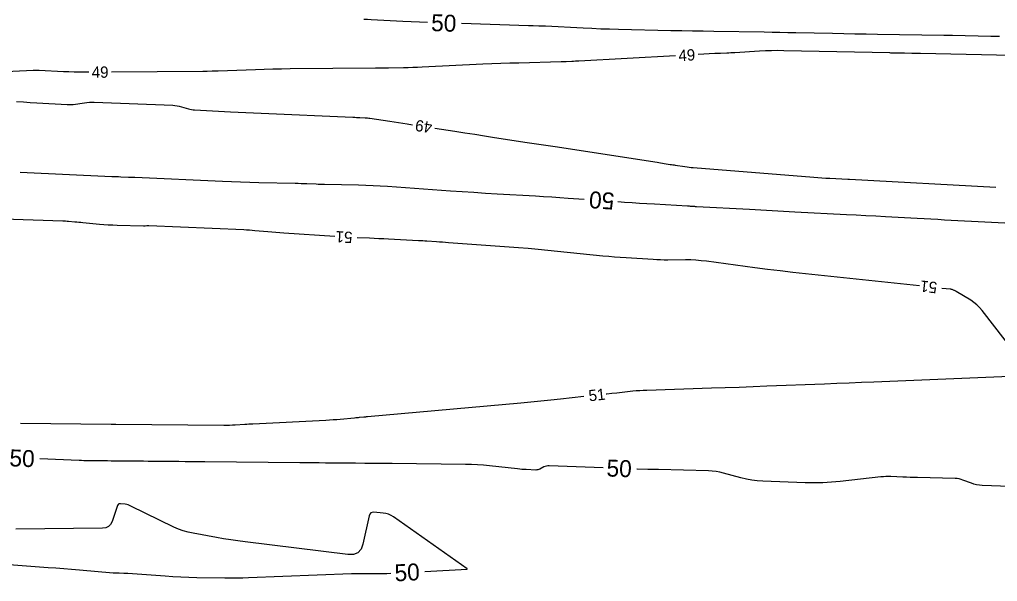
# Model space of a CAD drawing. Extents: x 2384780 to 2405861, y 547869 to 573706.
# Drawn here: x 2394898.9 to 2395072.1, y 552466 to 552565.6 of the extents above; entities that cross this region are included whole.
import ezdxf

# ---------------------------------------------------------------- set-up
doc = ezdxf.new("R2010")
doc.units = 0
doc.layers.add('Old_Level_60', color=7, linetype='Continuous')
doc.layers.add('Old_Level_61', color=7, linetype='Continuous')

msp = doc.modelspace()

# ---------------------------------------------------------------- linework, layer by layer
at = {"layer": 'Old_Level_60'}
for points in [[(2395015.076, 552559.18), (2394997.973, 552558.23575), (2394997.65975, 552558.2185), (2394997.34675, 552558.20125), (2394997.0335, 552558.184), (2394996.7205, 552558.1665), (2394995.69775, 552558.11025), (2394995.4785, 552558.099), (2394995.25925, 552558.08925), (2394995.04, 552558.0815), (2394994.8205, 552558.07525), (2394987.33425, 552557.891), (2394985.73025, 552557.847), (2394984.1265, 552557.79425), (2394982.523, 552557.73225), (2394980.92, 552557.66125), (2394970.2145, 552557.1575), (2394969.39075, 552557.12175), (2394968.56675, 552557.09175), (2394967.74275, 552557.0675), (2394966.91825, 552557.04925), (2394964.22525, 552556.999), (2394963.648, 552556.989), (2394963.071, 552556.9805), (2394962.49375, 552556.9735), (2394961.91675, 552556.968), (2394946.829, 552556.84475), (2394945.2945, 552556.82675), (2394943.76025, 552556.79825), (2394942.2265, 552556.759), (2394940.69275, 552556.709), (2394934.0835, 552556.471), (2394933.80975, 552556.461), (2394933.536, 552556.45125), (2394933.26225, 552556.44125), (2394932.9885, 552556.4315), (2394932.0945, 552556.39925), (2394931.90275, 552556.393), (2394931.71125, 552556.38825), (2394931.5195, 552556.385), (2394931.32775, 552556.38325), (2394915.13525, 552556.29025)], [(2395082.73525, 552559.064), (2395058.47025, 552559.5665), (2395058.0825, 552559.5745), (2395057.69475, 552559.5825), (2395057.30725, 552559.5905), (2395056.9195, 552559.59875), (2395055.62625, 552559.6255), (2395055.36825, 552559.6305), (2395055.11025, 552559.63525), (2395054.85225, 552559.63975), (2395054.59425, 552559.64375), (2395053.7515, 552559.6565), (2395053.57075, 552559.65925), (2395053.39025, 552559.6625), (2395053.20975, 552559.666), (2395053.029, 552559.66975), (2395034.289, 552560.0735), (2395033.2005, 552560.0855), (2395032.1125, 552560.0745), (2395031.02475, 552560.04075), (2395029.93775, 552559.984), (2395025.56325, 552559.71), (2395025.2145, 552559.6895), (2395024.8655, 552559.6715), (2395024.5165, 552559.6565), (2395024.1675, 552559.644), (2395023.027, 552559.6075), (2395022.7825, 552559.599), (2395022.53825, 552559.589), (2395022.294, 552559.57775), (2395022.04975, 552559.565), (2395019.06975, 552559.4005)], [(2394911.13525, 552556.26725), (2394910.51025, 552556.2635), (2394909.5435, 552556.26475), (2394908.57725, 552556.279), (2394907.61125, 552556.3065), (2394906.6455, 552556.3475), (2394902.34975, 552556.5585), (2394902.2445, 552556.563), (2394902.139, 552556.566), (2394902.03375, 552556.56725), (2394901.92825, 552556.567), (2394901.584, 552556.564), (2394901.51025, 552556.563), (2394901.4365, 552556.56125), (2394901.36275, 552556.55875), (2394901.289, 552556.55525), (2394874.90075, 552555.25425)], [(2394898.361, 552551.0985), (2394899.5555, 552550.98525), (2394900.752, 552550.894), (2394901.95025, 552550.825), (2394907.3395, 552550.564), (2394907.44325, 552550.559), (2394907.547, 552550.55425), (2394907.65075, 552550.5495), (2394907.7545, 552550.545), (2394908.09375, 552550.53), (2394908.16625, 552550.5285), (2394908.2385, 552550.5305), (2394908.31075, 552550.536), (2394908.38275, 552550.545), (2394910.39175, 552550.84275), (2394910.82275, 552550.89625), (2394911.25475, 552550.92975), (2394911.688, 552550.94325), (2394912.12225, 552550.93625), (2394926.00675, 552550.3945), (2394926.4005, 552550.3665), (2394926.79025, 552550.314), (2394927.17575, 552550.23625), (2394927.557, 552550.13375), (2394928.79575, 552549.7585), (2394929.06275, 552549.6865), (2394929.3325, 552549.631), (2394929.60525, 552549.5925), (2394929.881, 552549.57075), (2394936.24525, 552549.26225), (2394937.609, 552549.197), (2394938.97275, 552549.133), (2394940.33675, 552549.0705), (2394941.70075, 552549.0095), (2394957.94625, 552548.29125), (2394958.2435, 552548.278), (2394958.54075, 552548.26425), (2394958.838, 552548.25025), (2394959.135, 552548.236), (2394960.106, 552548.189), (2394960.31375, 552548.17625), (2394960.521, 552548.15825), (2394960.72775, 552548.13475), (2394960.93375, 552548.106), (2394964.49325, 552547.563), (2394965.256, 552547.4465), (2394966.01875, 552547.32975), (2394966.78125, 552547.213), (2394967.544, 552547.09575), (2394968.50625, 552546.94775)], [(2394972.45975, 552546.34), (2394975.9735, 552545.79975), (2394977.73975, 552545.5285), (2394979.50575, 552545.2575), (2394981.272, 552544.98725), (2394983.03825, 552544.717), (2394988.80825, 552543.8355), (2394990.0445, 552543.6465), (2394991.28075, 552543.457), (2394992.517, 552543.267), (2394993.75325, 552543.07675), (2395011.80275, 552540.29575), (2395012.12425, 552540.24625), (2395012.44575, 552540.19675), (2395012.76725, 552540.14725), (2395013.08875, 552540.0975), (2395014.139, 552539.93575), (2395014.36425, 552539.901), (2395014.58925, 552539.8665), (2395014.81425, 552539.832), (2395015.0395, 552539.7975), (2395016.7565, 552539.53475), (2395017.125, 552539.48175), (2395017.494, 552539.43525), (2395017.864, 552539.39575), (2395018.23475, 552539.36275), (2395039.58025, 552537.65775), (2395040.28475, 552537.60375), (2395040.98925, 552537.55425), (2395041.69425, 552537.5095), (2395042.3995, 552537.469), (2395045.63475, 552537.2945), (2395045.663, 552537.293), (2395045.6915, 552537.2915), (2395045.71975, 552537.29), (2395045.74825, 552537.2885), (2395045.841, 552537.2835), (2395045.86075, 552537.2825), (2395045.8805, 552537.2815), (2395045.9005, 552537.28025), (2395045.92025, 552537.27925), (2395071.81275, 552535.8835)], [(2394954.71825, 552527.1475), (2394945.688, 552527.72875), (2394944.983, 552527.77675), (2394944.27875, 552527.83), (2394943.57475, 552527.88825), (2394942.87125, 552527.952), (2394940.57375, 552528.168), (2394940.081, 552528.21125), (2394939.58825, 552528.2485), (2394939.09475, 552528.27975), (2394938.601, 552528.305), (2394921.76625, 552529.05925), (2394921.674, 552529.061), (2394921.582, 552529.058), (2394921.49025, 552529.0505), (2394921.3985, 552529.03825), (2394921.1, 552528.991), (2394921.036, 552528.98225), (2394920.97175, 552528.9765), (2394920.90725, 552528.97375), (2394920.84275, 552528.974), (2394916.1685, 552529.1), (2394915.38525, 552529.12775), (2394914.60275, 552529.16875), (2394913.821, 552529.223), (2394913.04025, 552529.2905), (2394910.10425, 552529.5695), (2394909.751, 552529.60275), (2394909.39775, 552529.63525), (2394909.0445, 552529.6675), (2394908.69125, 552529.699), (2394907.537, 552529.80075), (2394907.28975, 552529.821), (2394907.042, 552529.8375), (2394906.79425, 552529.851), (2394906.546, 552529.86075), (2394883.70625, 552530.6165)], [(2395058.293, 552518.38275), (2395038.12025, 552520.53275), (2395035.8765, 552520.7795), (2395033.6345, 552521.041), (2395031.394, 552521.3175), (2395029.1555, 552521.609), (2395020.5855, 552522.75375), (2395019.64825, 552522.8625), (2395018.70925, 552522.939), (2395017.768, 552522.983), (2395016.8245, 552522.9945), (2395013.73975, 552522.9795), (2395013.07875, 552522.98175), (2395012.41825, 552522.99475), (2395011.758, 552523.0185), (2395011.098, 552523.053), (2395006.31725, 552523.34225), (2395005.29325, 552523.40975), (2395004.27025, 552523.48825), (2395003.24825, 552523.57775), (2395002.227, 552523.67825), (2394994.18125, 552524.51475), (2394992.45675, 552524.68725), (2394990.73075, 552524.84725), (2394989.004, 552524.994), (2394987.27575, 552525.128), (2394974.866, 552526.043), (2394974.33925, 552526.08125), (2394973.8125, 552526.1185), (2394973.2855, 552526.15475), (2394972.75875, 552526.19), (2394971.03725, 552526.30325), (2394970.66825, 552526.32675), (2394970.29925, 552526.34925), (2394969.93025, 552526.37025), (2394969.561, 552526.39), (2394964.22625, 552526.66625), (2394963.3845, 552526.709), (2394962.543, 552526.7505), (2394961.70125, 552526.7905), (2394960.8595, 552526.829), (2394958.712, 552526.92525)], [(2395077.1285, 552504.037), (2395069.38475, 552514.05825), (2395068.94425, 552514.5775), (2395068.46225, 552515.05025), (2395067.93825, 552515.476), (2395067.3725, 552515.855), (2395064.82475, 552517.3995), (2395064.72875, 552517.45475), (2395064.63075, 552517.5055), (2395064.5305, 552517.552), (2395064.428, 552517.594), (2395064.08975, 552517.72425), (2395064.0165, 552517.7495), (2395063.94225, 552517.76975), (2395063.86675, 552517.785), (2395063.79, 552517.795), (2395062.26825, 552517.94475)], [(2395002.80525, 552499.254), (2395002.924, 552499.267), (2395003.7975, 552499.36175), (2395004.67125, 552499.45675), (2395007.52525, 552499.7665), (2395008.13725, 552499.827), (2395008.75, 552499.87575), (2395009.3635, 552499.91275), (2395009.978, 552499.93825), (2395021.44175, 552500.3005), (2395023.898, 552500.38075), (2395026.35425, 552500.466), (2395028.8105, 552500.55625), (2395031.26625, 552500.65175), (2395041.4575, 552501.05775), (2395043.64125, 552501.14475), (2395045.82525, 552501.23175), (2395048.009, 552501.319), (2395050.19275, 552501.406), (2395074.2865, 552502.366)], [(2394899.0485, 552494.05325), (2394915.12275, 552493.90425), (2394915.20275, 552493.9035), (2394915.28275, 552493.90275), (2394915.36275, 552493.902), (2394915.44275, 552493.90125), (2394915.704, 552493.89875), (2394915.76, 552493.89825), (2394915.816, 552493.89775), (2394915.872, 552493.89725), (2394915.928, 552493.89675), (2394935.04225, 552493.7185), (2394935.557, 552493.71825), (2394936.07125, 552493.7275), (2394936.5855, 552493.74625), (2394937.0995, 552493.77425), (2394938.77775, 552493.881), (2394939.1375, 552493.90325), (2394939.49725, 552493.92425), (2394939.857, 552493.94425), (2394940.21675, 552493.963), (2394953.14175, 552494.615), (2394953.7805, 552494.65025), (2394954.41875, 552494.692), (2394955.0565, 552494.73975), (2394955.69375, 552494.79375), (2394958.20575, 552495.01925), (2394958.4365, 552495.04025), (2394958.667, 552495.062), (2394958.89775, 552495.0845), (2394959.12825, 552495.1075), (2394959.881, 552495.18425), (2394960.04225, 552495.2005), (2394960.20375, 552495.216), (2394960.36525, 552495.23125), (2394960.52675, 552495.246), (2394987.6945, 552497.68025), (2394989.454, 552497.84225), (2394991.2125, 552498.01225), (2394992.97025, 552498.1905), (2394994.727, 552498.377), (2394998.82875, 552498.8225)]]:
    msp.add_lwpolyline(points, dxfattribs=at)
at = {"layer": 'Old_Level_61'}
for points in [[(2394971.16125, 552565.0825), (2394969.74975, 552565.13775), (2394968.26725, 552565.2025), (2394966.785, 552565.2735), (2394961.16275, 552565.55525), (2394960.51575, 552565.58625), (2394959.8685, 552565.614)], [(2395072.49125, 552562.5705), (2395070.96625, 552562.60125), (2395064.15225, 552562.74225), (2395064.001, 552562.7455), (2395063.84975, 552562.7485), (2395063.6985, 552562.75175), (2395063.54725, 552562.75475), (2395063.053, 552562.765), (2395062.94725, 552562.76725), (2395062.84125, 552562.76925), (2395062.7355, 552562.771), (2395062.6295, 552562.77275), (2395050.86475, 552562.94925), (2395048.87075, 552562.981), (2395046.87675, 552563.01575), (2395044.88275, 552563.05375), (2395042.889, 552563.09525), (2395036.37575, 552563.2355), (2395034.98, 552563.2645), (2395033.58425, 552563.2915), (2395032.1885, 552563.3165), (2395030.79275, 552563.3395), (2395021.89375, 552563.479), (2395019.98675, 552563.5105), (2395018.08, 552563.545), (2395016.17325, 552563.5825), (2395014.2665, 552563.623), (2395004.9645, 552563.8285), (2395003.4045, 552563.86875), (2395001.845, 552563.92075), (2395000.286, 552563.98475), (2394998.7275, 552564.06025), (2394992.0485, 552564.40975), (2394991.7515, 552564.424), (2394991.45475, 552564.436), (2394991.15775, 552564.4455), (2394990.8605, 552564.4525), (2394989.89, 552564.472), (2394989.682, 552564.47625), (2394989.474, 552564.4815), (2394989.266, 552564.48725), (2394989.058, 552564.49375), (2394977.158, 552564.88275)], [(2394899.013, 552538.5425), (2394915.2045, 552537.80725), (2394915.613, 552537.789), (2394916.0215, 552537.77175), (2394916.43, 552537.755), (2394916.8385, 552537.739), (2394918.17325, 552537.68825), (2394918.45925, 552537.67725), (2394918.74525, 552537.6655), (2394919.03125, 552537.65325), (2394919.31725, 552537.64075), (2394934.83725, 552536.93625), (2394936.44125, 552536.86825), (2394938.04575, 552536.81075), (2394939.6505, 552536.763), (2394941.2555, 552536.7255), (2394947.721, 552536.5945), (2394948.23375, 552536.5825), (2394948.7465, 552536.5675), (2394949.259, 552536.549), (2394949.7715, 552536.5275), (2394951.44525, 552536.45175), (2394951.804, 552536.43675), (2394952.16275, 552536.42375), (2394952.5215, 552536.41325), (2394952.8805, 552536.405), (2394958.91075, 552536.28375), (2394960.20275, 552536.2495), (2394961.49375, 552536.199), (2394962.78425, 552536.13225), (2394964.07375, 552536.049), (2394975.217, 552535.259), (2394977.287, 552535.11525), (2394979.3575, 552534.978), (2394981.42825, 552534.847), (2394983.4995, 552534.7225), (2394990.26625, 552534.3255), (2394991.716, 552534.2385), (2394993.16575, 552534.1475), (2394994.615, 552534.05275), (2394996.06425, 552533.954), (2394998.88575, 552533.758)], [(2395004.87125, 552533.342), (2395006.05275, 552533.25975), (2395007.375, 552533.16975), (2395008.69725, 552533.08325), (2395010.02, 552533.0005), (2395011.34275, 552532.92125), (2395017.20225, 552532.5785), (2395017.3595, 552532.569), (2395017.51675, 552532.55925), (2395017.67375, 552532.549), (2395017.831, 552532.5385), (2395018.34425, 552532.503), (2395018.4545, 552532.49575), (2395018.5645, 552532.48875), (2395018.6745, 552532.48225), (2395018.7845, 552532.476), (2395028.17125, 552531.96975), (2395030.18275, 552531.8615), (2395032.19425, 552531.75375), (2395034.20575, 552531.6465), (2395036.21725, 552531.54), (2395045.3675, 552531.05625), (2395047.095, 552530.96475), (2395048.8225, 552530.87275), (2395050.54975, 552530.7805), (2395052.27725, 552530.6875), (2395057.91975, 552530.38325), (2395059.129, 552530.31825), (2395060.33825, 552530.25375), (2395061.54725, 552530.18925), (2395062.7565, 552530.12525), (2395078.18375, 552529.311)], [(2395002.237, 552486.155), (2394992.70425, 552486.51775), (2394992.4555, 552486.51125), (2394992.21425, 552486.47275), (2394991.98025, 552486.40225), (2394991.7535, 552486.29975), (2394991.025, 552485.91225), (2394990.8665, 552485.8405), (2394990.7025, 552485.791), (2394990.53375, 552485.76425), (2394990.3595, 552485.75975), (2394988.6035, 552485.82775), (2394988.22725, 552485.84575), (2394987.85175, 552485.871), (2394987.47675, 552485.90275), (2394987.10225, 552485.94175), (2394982.138, 552486.5045), (2394981.07325, 552486.61125), (2394980.007, 552486.6905), (2394978.939, 552486.742), (2394977.86925, 552486.766), (2394964.911, 552486.88825), (2394963.28425, 552486.9035), (2394961.65725, 552486.91875), (2394960.03025, 552486.934), (2394958.40325, 552486.94925), (2394953.08825, 552486.99875), (2394951.9495, 552487.00925), (2394950.8105, 552487.02), (2394949.67175, 552487.03075), (2394948.53275, 552487.0415), (2394931.70125, 552487.2005), (2394930.54175, 552487.2115), (2394929.38225, 552487.22225), (2394928.223, 552487.23325), (2394927.0635, 552487.244), (2394923.276, 552487.27925), (2394922.46425, 552487.287), (2394921.65275, 552487.2945), (2394920.841, 552487.30225), (2394920.0295, 552487.30975), (2394915.70625, 552487.35075), (2394915.0805, 552487.35675), (2394914.45475, 552487.3625), (2394913.82875, 552487.36825), (2394913.203, 552487.37425), (2394911.1585, 552487.39325), (2394910.7205, 552487.399), (2394910.2825, 552487.408), (2394909.84475, 552487.4205), (2394909.40675, 552487.43625), (2394902.45775, 552487.71475)], [(2395079.20175, 552482.6485), (2395069.399, 552483.0275), (2395068.91025, 552483.06625), (2395068.42925, 552483.144), (2395067.9565, 552483.26075), (2395067.49175, 552483.41675), (2395065.9865, 552483.9905), (2395065.66125, 552484.099), (2395065.33025, 552484.179), (2395064.9935, 552484.23025), (2395064.65125, 552484.253), (2395057.9535, 552484.41625), (2395057.3065, 552484.4335), (2395056.65975, 552484.45375), (2395056.013, 552484.477), (2395055.3665, 552484.503), (2395053.25425, 552484.5935), (2395052.802, 552484.604), (2395052.35025, 552484.59725), (2395051.89925, 552484.57275), (2395051.44875, 552484.531), (2395044.2505, 552483.723), (2395042.707, 552483.579), (2395041.16125, 552483.4935), (2395039.6135, 552483.4665), (2395038.06375, 552483.49775), (2395030.52675, 552483.792), (2395029.553, 552483.8575), (2395028.58725, 552483.9775), (2395027.63025, 552484.152), (2395026.68125, 552484.38125), (2395023.59525, 552485.21875), (2395022.931, 552485.37775), (2395022.261, 552485.4965), (2395021.58475, 552485.57425), (2395020.90275, 552485.61175), (2395012.069, 552485.831), (2395010.176, 552485.881), (2395008.28325, 552485.9375), (2395008.233, 552485.939)], [(2394970.6625, 552467.78825), (2394978.1485, 552468.16725), (2394978.15725, 552468.16875), (2394978.16475, 552468.17225), (2394978.171, 552468.178), (2394978.1755, 552468.1855), (2394978.18875, 552468.214), (2394978.1905, 552468.21975), (2394978.19025, 552468.225), (2394978.18775, 552468.22975), (2394978.18325, 552468.234), (2394965.117, 552477.45175), (2394964.696, 552477.71025), (2394964.2525, 552477.908), (2394963.78675, 552478.045), (2394963.2985, 552478.121), (2394961.66725, 552478.26975), (2394961.35175, 552478.25475), (2394961.105, 552478.146), (2394960.9265, 552477.94375), (2394960.8165, 552477.64775), (2394959.71175, 552472.64725), (2394959.3685, 552471.72625), (2394958.81225, 552471.107), (2394958.04275, 552470.78925), (2394957.06, 552470.77275), (2394938.8225, 552473.02325), (2394937.54875, 552473.18975), (2394936.2775, 552473.374), (2394935.00925, 552473.57625), (2394933.7435, 552473.7965), (2394929.6135, 552474.545), (2394928.738, 552474.73475), (2394927.882, 552474.983), (2394927.045, 552475.29), (2394926.227, 552475.6555), (2394918.60375, 552479.3785), (2394918.3625, 552479.4845), (2394918.11525, 552479.57025), (2394917.862, 552479.63575), (2394917.6025, 552479.681), (2394916.74475, 552479.7955), (2394916.5765, 552479.795), (2394916.43875, 552479.7445), (2394916.332, 552479.64425), (2394916.256, 552479.494), (2394915.27475, 552476.66225), (2394915.01025, 552476.13025), (2394914.63825, 552475.74825), (2394914.158, 552475.51625), (2394913.56975, 552475.43425), (2394898.23175, 552475.26275)], [(2394886.243, 552469.82225), (2394903.91525, 552468.50775), (2394905.30925, 552468.40225), (2394906.703, 552468.2935), (2394908.09625, 552468.1815), (2394909.4895, 552468.066), (2394915.4835, 552467.562), (2394915.737, 552467.543), (2394915.99075, 552467.52875), (2394916.245, 552467.51875), (2394916.49925, 552467.51375), (2394917.33025, 552467.50425), (2394917.50825, 552467.501), (2394917.686, 552467.49475), (2394917.86375, 552467.48575), (2394918.0415, 552467.474), (2394924.64275, 552466.984), (2394926.058, 552466.88975), (2394927.47375, 552466.81625), (2394928.89075, 552466.76375), (2394930.30875, 552466.73225), (2394935.23625, 552466.65925), (2394936.29225, 552466.6505), (2394937.348, 552466.65575), (2394938.4035, 552466.67475), (2394939.45875, 552466.7075), (2394957.68, 552467.39525), (2394958.30075, 552467.415), (2394958.92175, 552467.4275), (2394959.54275, 552467.4325), (2394960.164, 552467.4305), (2394962.1935, 552467.41175), (2394962.62825, 552467.411), (2394963.063, 552467.4165), (2394963.4975, 552467.42875), (2394963.93175, 552467.4475), (2394964.67025, 552467.485)]]:
    msp.add_lwpolyline(points, dxfattribs=at)

# ---------------------------------------------------------------- texts
at = {"layer": 'Old_Level_60'}
for s, rotation, p in [('49', 3.1597333, (2395015.65, 552558.21)), ('49', 0.3291139, (2394911.66075, 552555.27025)), ('49', 171.2596333, (2394972.098, 552547.4075)), ('51', 176.8138667, (2394957.902, 552527.95875)), ('51', 173.7107444, (2395061.5185, 552519.04425)), ('51', 6.1959333, (2394999.79775, 552497.92175))]:
    msp.add_text(s, height=2, rotation=rotation, dxfattribs=at).set_placement(p)
at = {"layer": 'Old_Level_61'}
for rotation, p in [(358.0925278, (2394971.749, 552563.56025)), (176.02465, (2395004.33875, 552534.8825)), (357.7063111, (2394897.04, 552486.4305)), (357.9378833, (2395002.82025, 552484.62825)), (2.8979333, (2394965.38325, 552466.01925))]:
    msp.add_text('50', height=3, rotation=rotation, dxfattribs=at).set_placement(p)

doc.saveas('drawing.dxf')
